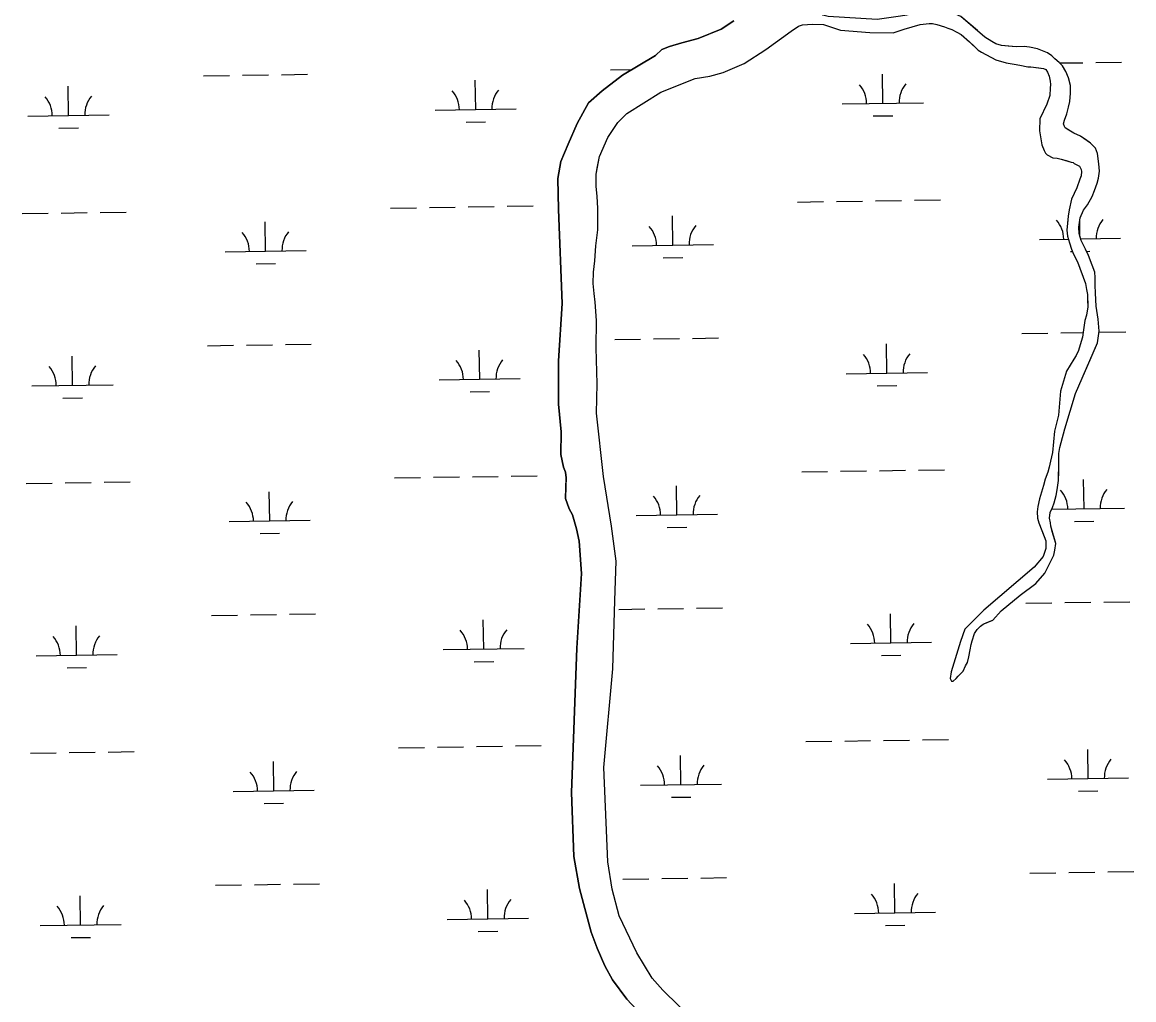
# Model space of a CAD drawing. Extents: x 3807117 to 3845308, y 337856 to 363736.
# Drawn here: x 3834577 to 3835947, y 350775 to 351980 of the extents above; entities that cross this region are included whole.
import ezdxf

# ---------------------------------------------------------------- set-up
doc = ezdxf.new("R2010")
doc.units = 0
doc.layers.add('V-TOPO-SHOR', color=7, linetype='Continuous')
doc.layers.add('V-WETL-SWMP', color=7, linetype='Continuous')

msp = doc.modelspace()

# ---------------------------------------------------------------- linework, layer by layer
at = {"layer": 'V-TOPO-SHOR'}
for points in [[(3835802.3, 351950.3), (3835792.5, 351951.1), (3835784.2, 351951.8), (3835777.5, 351954), (3835772.4, 351956.7), (3835763.7, 351962.1), (3835754.6, 351970.1), (3835734.2, 351987.7), (3835724, 351992.1), (3835708.5, 351996.7), (3835694, 351996), (3835680.9, 351992.6), (3835667.8, 351989.3), (3835660, 351987.9), (3835630.9, 351984), (3835570.8, 351987.5), (3835564.1, 351989.2), (3835556.4, 351994.6), (3835552.4, 352001.4)], [(3835454.2, 351982.1), (3835438.6, 351971.9), (3835410.3, 351960.4), (3835390.1, 351955.1), (3835375.2, 351950.7), (3835365.5, 351946.7), (3835358, 351939.4), (3835317.2, 351915), (3835291.9, 351896), (3835275.1, 351881.1), (3835261.3, 351855.5), (3835250.1, 351830.3), (3835241.1, 351808.9), (3835237.4, 351787.8), (3835238.1, 351749.7)], [(3835406.9, 351910.9), (3835424.6, 351914.1), (3835441.3, 351918.4), (3835467, 351929.7), (3835493.8, 351946.7), (3835525, 351969.4), (3835534, 351975.4)], [(3835534, 351975.4), (3835538.9, 351977.3), (3835551.4, 351978.1), (3835564.8, 351977.7), (3835585.9, 351970.5), (3835622.2, 351967.6), (3835650.7, 351967.4), (3835664.3, 351971.8), (3835684.2, 351977.5), (3835695.1, 351978.8), (3835699.2, 351978.7), (3835704.4, 351977.6), (3835710.1, 351975.9), (3835714.2, 351974.7), (3835718.3, 351973.1), (3835722.9, 351971.4), (3835729.1, 351968.1), (3835734.7, 351965.4), (3835744.9, 351956.4), (3835750.5, 351951), (3835755.6, 351946.2), (3835759.6, 351943.6), (3835777.1, 351934.3), (3835789.9, 351930.4), (3835799.8, 351928.6), (3835807, 351927.4), (3835816.8, 351925.6), (3835820.4, 351925.5), (3835830.3, 351924.2), (3835836, 351923.6), (3835839, 351922), (3835841, 351918.8), (3835843, 351914.1), (3835844.4, 351907.8), (3835844.8, 351903.7), (3835844.2, 351899), (3835844, 351890.2), (3835840.1, 351879.4), (3835831.4, 351861.4), (3835831, 351846.4), (3835834.2, 351829.2), (3835836.7, 351822.4), (3835838.7, 351819.2), (3835840.7, 351817.1), (3835847.4, 351813.3), (3835853, 351812.7), (3835857.7, 351811.5), (3835863.9, 351809.8), (3835870.1, 351808.1), (3835872.6, 351807.5), (3835873.7, 351806.5), (3835880.3, 351803.2), (3835882.3, 351799), (3835882.8, 351796.4), (3835882.6, 351791.2), (3835881, 351787.1), (3835877.1, 351776.3), (3835870.5, 351762.4), (3835867.6, 351749), (3835866.4, 351741.3), (3835865.7, 351732.4), (3835865, 351724.2), (3835865.8, 351716.9), (3835868.2, 351708.5), (3835870.6, 351700.7), (3835873.1, 351694.4), (3835878, 351684.9), (3835887.8, 351658.2), (3835889.2, 351650.9), (3835890.1, 351644.7), (3835890.4, 351637.9), (3835890.7, 351629.6), (3835888.9, 351619.3), (3835887.2, 351612.6), (3835885.4, 351601.2), (3835884.1, 351592.4), (3835881.3, 351582.6), (3835879.1, 351575.9), (3835876.3, 351569.8), (3835873.6, 351565.2), (3835864.5, 351550.4), (3835857.1, 351525.6), (3835854.4, 351496.1), (3835849.7, 351476.5), (3835848.4, 351463), (3835847, 351450.1), (3835844.7, 351439.3), (3835843, 351432), (3835841.3, 351425.9), (3835838, 351417.1), (3835836.2, 351409.4), (3835831.2, 351392.9), (3835828.9, 351383.6), (3835828.2, 351376.9), (3835828.5, 351369.1), (3835830.5, 351363.3), (3835834.8, 351351.8), (3835838.8, 351341.3), (3835839, 351331.5), (3835835.7, 351321.7), (3835824.5, 351308.5)], [(3835824.5, 351308.5), (3835762.5, 351255.5), (3835739.1, 351232.1), (3835733.6, 351217.2), (3835722.3, 351179.6), (3835721.1, 351171.3), (3835722.6, 351168.2), (3835724.6, 351168.1), (3835728.3, 351171.2), (3835731, 351174.2), (3835736.9, 351180.3), (3835740.1, 351187), (3835742.3, 351191.1), (3835744, 351198.3), (3835745.8, 351206.6), (3835747, 351213.3), (3835748.1, 351217.9), (3835750.9, 351226.7), (3835754.2, 351231.8), (3835758.4, 351235.8), (3835761.6, 351238.4), (3835766.3, 351240.3), (3835773.6, 351243.3), (3835783.8, 351255), (3835807.1, 351274.1), (3835826.6, 351288.7), (3835837.8, 351301.4), (3835843.8, 351313.7), (3835848.7, 351323.5), (3835849.9, 351329.7), (3835851.1, 351337.9), (3835846.8, 351352.6), (3835844.9, 351359.4), (3835844.5, 351363.5), (3835843.6, 351369.2), (3835844.2, 351376), (3835847, 351382.1), (3835849.2, 351387.8), (3835851.5, 351397.1), (3835852.7, 351403.8), (3835854.5, 351415.7), (3835854.8, 351426.1), (3835855, 351437.5), (3835854.8, 351448.9), (3835856, 351456.1), (3835857.7, 351462.3), (3835862.3, 351479.3), (3835875.7, 351522.6), (3835895, 351567.3), (3835902.7, 351585.2), (3835904.6, 351599.7), (3835903.3, 351614.3), (3835901.1, 351630.4), (3835900, 351646.5), (3835899.7, 351656.4), (3835899.9, 351665.7), (3835899.5, 351672.5), (3835896.1, 351680.9), (3835891.7, 351692.9), (3835887.8, 351700.8), (3835882.3, 351711.3), (3835879.9, 351720.2), (3835879.6, 351728), (3835881.4, 351739.3), (3835885.3, 351748.6), (3835890.1, 351755.2), (3835896, 351765.5), (3835898.8, 351773.2), (3835902.1, 351781.9), (3835903.8, 351788.1), (3835905.1, 351796.9), (3835904.3, 351805.7), (3835902.5, 351818.7), (3835900, 351825), (3835894, 351831.4), (3835887.8, 351835.7), (3835881.7, 351840), (3835873.5, 351843.8), (3835869.4, 351846), (3835865.3, 351848.7), (3835862.8, 351850.3), (3835861.8, 351851.9), (3835860.8, 351855), (3835861.9, 351859.7), (3835864.7, 351867.4), (3835867, 351875.6), (3835868.7, 351882.8), (3835869.5, 351893.2), (3835869.2, 351902.6), (3835866.8, 351912), (3835863.4, 351919.8), (3835859.4, 351926.7), (3835855.3, 351930.9), (3835850.2, 351935.2), (3835846.2, 351938.9), (3835841.1, 351942.7), (3835834.9, 351945.4), (3835828.7, 351947.6), (3835818.9, 351949.9), (3835812.2, 351950.6), (3835802.3, 351950.3)], [(3835406.3, 350748.5), (3835367, 350787), (3835353.7, 350801.9), (3835334.9, 350833), (3835313.2, 350879), (3835304.5, 350911.5), (3835298.9, 350945.5), (3835294.3, 351061.5), (3835305.1, 351183.5), (3835307.6, 351267.6), (3835309.3, 351316.2), (3835303.5, 351359.2), (3835293.8, 351420.3), (3835285.1, 351498.3), (3835285.9, 351534.8), (3835284.9, 351579.2), (3835285.1, 351612.6), (3835283.6, 351635.3), (3835282.2, 351646), (3835280.9, 351658.2), (3835281.3, 351672.4), (3835283.2, 351686.2), (3835284.1, 351704.7), (3835286.7, 351724.7), (3835286.8, 351751.2), (3835286.1, 351765.5), (3835284.8, 351778.2), (3835284.6, 351793), (3835286.5, 351802.5), (3835288.9, 351815.1), (3835298.9, 351838.2), (3835311.6, 351856.9), (3835322.4, 351867.8), (3835364.3, 351894.3), (3835406.9, 351910.9)], [(3835238.1, 351749.7), (3835242.8, 351633.7), (3835238.4, 351562.9), (3835238.2, 351509.4), (3835241.7, 351475.5), (3835241, 351447.5), (3835244.3, 351432), (3835246.8, 351425.6), (3835247.7, 351418.7), (3835247.5, 351408.1), (3835247.1, 351393.3), (3835251.6, 351380.5), (3835255.6, 351373), (3835258.1, 351364.5), (3835260.5, 351356), (3835263.9, 351340.6), (3835266.6, 351300.8), (3835260.7, 351208.9), (3835254.4, 351030.7), (3835257.3, 350951.8), (3835264.3, 350912.5), (3835278.4, 350858.7), (3835285.8, 350838.9), (3835295.4, 350817), (3835305, 350799.9), (3835322.4, 350776.2), (3835397.8, 350695.5)]]:
    msp.add_lwpolyline(points, dxfattribs=at)
at = {"layer": 'V-WETL-SWMP'}
for p, q in [((3835438.6, 351971.9), (3835454.2, 351982.1)), ((3835390.1, 351955.1), (3835410.3, 351960.4)), ((3835410.3, 351960.4), (3835438.6, 351971.9)), ((3835358, 351939.4), (3835365.5, 351946.7)), ((3835365.5, 351946.7), (3835375.2, 351950.7)), ((3835375.2, 351950.7), (3835390.1, 351955.1)), ((3835317.2, 351915), (3835358, 351939.4)), ((3835302.5, 351921.9), (3835329.4, 351922.3)), ((3835856, 351930.2), (3835884.4, 351930.6)), ((3835900.4, 351930.9), (3835932.4, 351931.3)), ((3834800.7, 351914.4), (3834832.7, 351914.9)), ((3834848.7, 351915.1), (3834880.7, 351915.6)), ((3834896.7, 351915.8), (3834928.7, 351916.3)), ((3835136.2, 351873), (3835135.6, 351909)), ((3835291.9, 351896), (3835317.2, 351915)), ((3835638, 351880.5), (3835637.5, 351916.5)), ((3834634.3, 351865.5), (3834633.8, 351901.5)), ((3835275.1, 351881.1), (3835291.9, 351896)), ((3835261.3, 351855.5), (3835275.1, 351881.1)), ((3835588, 351879.7), (3835688, 351881.2)), ((3834584.3, 351864.7), (3834684.3, 351866.2)), ((3835086.2, 351872.2), (3835186.2, 351873.7)), ((3835626.3, 351864.9), (3835650.3, 351865.2)), ((3835124.4, 351857.4), (3835148.4, 351857.7)), ((3835250.1, 351830.3), (3835261.3, 351855.5)), ((3834622.6, 351849.9), (3834646.6, 351850.2)), ((3835241.1, 351808.9), (3835250.1, 351830.3)), ((3835237.4, 351787.8), (3835241.1, 351808.9)), ((3835238.1, 351749.7), (3835237.4, 351787.8)), ((3835533, 351758.8), (3835565, 351759.3)), ((3835581, 351759.6), (3835613, 351760)), ((3835629, 351760.3), (3835661, 351760.8)), ((3835677, 351761), (3835709, 351761.5)), ((3834577.3, 351744.5), (3834609.3, 351745)), ((3834625.3, 351745.2), (3834657.3, 351745.7)), ((3834673.3, 351746), (3834705.3, 351746.4)), ((3835031.1, 351751.3), (3835063.1, 351751.8)), ((3835079.1, 351752), (3835111.1, 351752.5)), ((3835127.1, 351752.8), (3835159.1, 351753.2)), ((3835175.1, 351753.5), (3835207.1, 351754)), ((3835242.8, 351633.7), (3835238.1, 351749.7)), ((3835379.2, 351705.8), (3835378.6, 351741.8)), ((3834877.3, 351698.3), (3834876.8, 351734.3)), ((3835881, 351716.1), (3835880.7, 351735)), ((3835881.8, 351713.3), (3835931, 351714.1)), ((3835329.2, 351705), (3835429.2, 351706.5)), ((3835831, 351712.6), (3835866.9, 351713.1)), ((3834827.3, 351697.5), (3834927.3, 351699)), ((3835367.4, 351690.2), (3835391.4, 351690.5)), ((3835869.3, 351697.7), (3835871.8, 351697.7)), ((3835889.2, 351698), (3835893.3, 351698.1)), ((3834865.6, 351682.7), (3834889.6, 351683)), ((3835238.4, 351562.9), (3835242.8, 351633.7)), ((3835355.5, 351590), (3835387.5, 351590.5)), ((3835403.5, 351590.7), (3835435.5, 351591.2)), ((3835809.4, 351596.8), (3835841.4, 351597.3)), ((3835857.4, 351597.5), (3835884.9, 351597.9)), ((3835905.4, 351598.2), (3835937.4, 351598.7)), ((3834805.7, 351581.7), (3834837.7, 351582.2)), ((3834853.7, 351582.5), (3834885.7, 351582.9)), ((3834901.7, 351583.2), (3834933.6, 351583.7)), ((3835141.2, 351540.3), (3835140.6, 351576.3)), ((3835307.5, 351589.3), (3835339.5, 351589.7)), ((3835643, 351547.9), (3835642.5, 351583.9)), ((3834639.3, 351532.8), (3834638.8, 351568.8)), ((3835238.2, 351509.4), (3835238.4, 351562.9)), ((3835091.2, 351539.6), (3835191.2, 351541.1)), ((3835593, 351547.1), (3835693, 351548.6)), ((3834589.3, 351532.1), (3834689.3, 351533.6)), ((3835129.4, 351524.7), (3835153.4, 351525.1)), ((3835631.2, 351532.2), (3835655.2, 351532.6)), ((3834627.5, 351517.2), (3834651.5, 351517.6)), ((3835241.7, 351475.5), (3835238.2, 351509.4)), ((3835241, 351447.5), (3835241.7, 351475.5)), ((3835244.3, 351432), (3835241, 351447.5)), ((3835246.8, 351425.6), (3835244.3, 351432)), ((3835247.7, 351418.7), (3835246.8, 351425.6)), ((3835538, 351426.2), (3835570, 351426.7)), ((3835586, 351426.9), (3835618, 351427.4)), ((3835634, 351427.6), (3835666, 351428.1)), ((3835682, 351428.4), (3835714, 351428.8)), ((3834582.3, 351411.9), (3834614.3, 351412.4)), ((3834630.3, 351412.6), (3834662.3, 351413.1)), ((3834678.3, 351413.3), (3834710.3, 351413.8)), ((3835036.1, 351418.7), (3835068.1, 351419.2)), ((3835084.1, 351419.4), (3835116.1, 351419.9)), ((3835132.1, 351420.1), (3835164.1, 351420.6)), ((3835180.1, 351420.8), (3835212.1, 351421.3)), ((3835247.1, 351393.3), (3835247.7, 351418.7)), ((3835886, 351380.7), (3835885.5, 351416.7)), ((3834882.3, 351365.6), (3834881.8, 351401.6)), ((3835384.2, 351373.1), (3835383.6, 351409.1)), ((3835251.6, 351380.5), (3835247.1, 351393.3)), ((3835255.6, 351373), (3835251.6, 351380.5)), ((3835260.5, 351356), (3835255.6, 351373)), ((3835334.2, 351372.4), (3835434.2, 351373.9)), ((3835846.1, 351380.1), (3835936, 351381.4)), ((3834832.3, 351364.9), (3834932.3, 351366.4)), ((3835372.4, 351357.5), (3835396.4, 351357.9)), ((3835874.3, 351365.1), (3835898.2, 351365.4)), ((3834870.5, 351350), (3834894.5, 351350.4)), ((3835263.9, 351340.6), (3835260.5, 351356)), ((3835266.6, 351300.8), (3835263.9, 351340.6)), ((3835260.7, 351208.9), (3835266.6, 351300.8)), ((3835814.3, 351264.1), (3835846.3, 351264.6)), ((3835862.3, 351264.9), (3835894.3, 351265.3)), ((3835910.3, 351265.6), (3835942.3, 351266.1)), ((3834810.6, 351249.1), (3834842.6, 351249.6)), ((3834858.6, 351249.8), (3834890.6, 351250.3)), ((3834906.6, 351250.6), (3834938.6, 351251)), ((3835312.5, 351256.6), (3835344.5, 351257.1)), ((3835360.5, 351257.3), (3835392.5, 351257.8)), ((3835408.5, 351258.1), (3835440.5, 351258.5)), ((3835648, 351215.2), (3835647.5, 351251.2)), ((3834644.3, 351200.2), (3834643.8, 351236.2)), ((3835146.1, 351207.7), (3835145.6, 351243.7)), ((3835096.2, 351207), (3835196.1, 351208.5)), ((3835254.4, 351030.7), (3835260.7, 351208.9)), ((3835598, 351214.5), (3835698, 351216)), ((3834594.3, 351199.4), (3834694.3, 351200.9)), ((3835636.2, 351199.6), (3835660.2, 351200)), ((3834632.5, 351184.6), (3834656.5, 351184.9)), ((3835134.4, 351192.1), (3835158.4, 351192.5)), ((3835041.1, 351086), (3835073.1, 351086.5)), ((3835089.1, 351086.8), (3835121.1, 351087.2)), ((3835137.1, 351087.5), (3835169.1, 351088)), ((3835185.1, 351088.2), (3835217.1, 351088.7)), ((3835543, 351093.6), (3835575, 351094)), ((3835591, 351094.3), (3835623, 351094.8)), ((3835639, 351095), (3835671, 351095.5)), ((3835686.9, 351095.7), (3835718.9, 351096.2)), ((3835891, 351048), (3835890.5, 351084)), ((3834587.3, 351079.2), (3834619.3, 351079.7)), ((3834635.3, 351080), (3834667.2, 351080.4)), ((3834683.2, 351080.7), (3834715.2, 351081.2)), ((3835389.2, 351040.5), (3835388.6, 351076.5)), ((3834887.3, 351033), (3834886.8, 351069)), ((3835841, 351047.3), (3835941, 351048.8)), ((3834837.3, 351032.2), (3834937.3, 351033.7)), ((3835257.3, 350951.8), (3835254.4, 351030.7)), ((3835339.2, 351039.8), (3835439.1, 351041.3)), ((3835879.2, 351032.4), (3835903.2, 351032.8)), ((3834875.5, 351017.4), (3834899.5, 351017.7)), ((3835377.4, 351024.9), (3835401.4, 351025.3)), ((3835264.3, 350912.5), (3835257.3, 350951.8)), ((3835867.3, 350932.2), (3835899.3, 350932.7)), ((3835915.3, 350932.9), (3835947.3, 350933.4)), ((3835317.5, 350924), (3835349.5, 350924.5)), ((3835365.5, 350924.7), (3835397.5, 350925.2)), ((3835413.5, 350925.4), (3835445.5, 350925.9)), ((3835819.3, 350931.5), (3835851.3, 350932)), ((3834815.6, 350916.5), (3834847.6, 350917)), ((3834863.6, 350917.2), (3834895.6, 350917.7)), ((3834911.6, 350917.9), (3834943.6, 350918.4)), ((3835151.1, 350875.1), (3835150.6, 350911.1)), ((3835278.4, 350858.7), (3835264.3, 350912.5)), ((3835653, 350882.6), (3835652.4, 350918.6)), ((3834649.3, 350867.5), (3834648.7, 350903.5)), ((3835603, 350881.8), (3835703, 350883.3)), ((3834599.3, 350866.8), (3834699.3, 350868.3)), ((3835101.1, 350874.3), (3835201.1, 350875.8)), ((3835641.2, 350867), (3835665.2, 350867.3)), ((3834637.5, 350851.9), (3834661.5, 350852.3)), ((3835139.4, 350859.5), (3835163.4, 350859.8)), ((3835285.8, 350838.9), (3835278.4, 350858.7)), ((3835295.4, 350817), (3835285.8, 350838.9)), ((3835305, 350799.9), (3835295.4, 350817)), ((3835322.4, 350776.2), (3835305, 350799.9)), ((3835397.8, 350695.5), (3835322.4, 350776.2))]:
    msp.add_line(p, q, dxfattribs=at)
for points in [[(3835901.1, 351630.4), (3835900, 351646.5), (3835899.7, 351656.4), (3835899.9, 351665.7), (3835899.5, 351672.5), (3835896.1, 351680.9), (3835891.7, 351692.9), (3835887.8, 351700.8), (3835882.3, 351711.3), (3835879.9, 351720.2), (3835879.6, 351728), (3835881.4, 351739.3), (3835885.3, 351748.6), (3835890.1, 351755.2), (3835896, 351765.5), (3835898.8, 351773.2), (3835902.1, 351781.9), (3835903.8, 351788.1), (3835905.1, 351796.9), (3835904.3, 351805.7), (3835902.5, 351818.7), (3835900, 351825), (3835894, 351831.4), (3835881.7, 351840), (3835873.5, 351843.8), (3835869.4, 351846), (3835862.8, 351850.3), (3835861.8, 351851.9), (3835860.8, 351855), (3835861.9, 351859.7), (3835864.7, 351867.4), (3835867, 351875.6), (3835868.7, 351882.8), (3835869.5, 351893.2), (3835869.2, 351902.6), (3835866.8, 351912), (3835863.4, 351919.8), (3835859.4, 351926.7), (3835855.3, 351930.9), (3835850.2, 351935.2), (3835846.2, 351938.9), (3835841.1, 351942.7), (3835834.9, 351945.4), (3835828.7, 351947.6), (3835818.9, 351949.9), (3835812.2, 351950.6), (3835802.4, 351950.3), (3835784.2, 351951.8), (3835777.5, 351954), (3835772.4, 351956.7), (3835763.7, 351962.1), (3835734.2, 351987.7)], [(3835406.3, 350748.5), (3835367, 350787), (3835353.7, 350801.9), (3835334.9, 350833), (3835313.2, 350879), (3835304.5, 350911.5), (3835298.9, 350945.5), (3835294.3, 351061.5), (3835305.1, 351183.5), (3835307.6, 351267.6), (3835309.3, 351316.2), (3835303.5, 351359.2), (3835293.8, 351420.3), (3835285.1, 351498.3), (3835285.9, 351534.8), (3835284.9, 351579.2), (3835285.1, 351612.6), (3835283.6, 351635.3), (3835282.2, 351646), (3835280.9, 351658.2), (3835281.3, 351672.4), (3835283.2, 351686.2), (3835284.1, 351704.7), (3835286.7, 351724.7), (3835286.8, 351751.2), (3835286.1, 351765.5), (3835284.8, 351778.2), (3835284.6, 351793), (3835288.9, 351815.1), (3835298.9, 351838.2), (3835311.6, 351856.9), (3835322.4, 351867.8), (3835364.3, 351894.3), (3835406.9, 351910.9), (3835424.6, 351914.1), (3835441.3, 351918.4), (3835467, 351929.7), (3835493.8, 351946.7), (3835525, 351969.4), (3835534, 351975.4), (3835538.9, 351977.3), (3835551.4, 351978.1), (3835564.8, 351977.7), (3835585.9, 351970.5), (3835622.2, 351967.6), (3835650.7, 351967.4), (3835664.3, 351971.8), (3835684.2, 351977.5), (3835695.1, 351978.8), (3835699.2, 351978.7), (3835704.4, 351977.5), (3835714.2, 351974.7), (3835718.3, 351973.1), (3835722.9, 351971.4), (3835729.1, 351968.1), (3835734.7, 351965.4), (3835744.9, 351956.4), (3835755.6, 351946.2), (3835759.6, 351943.6), (3835777.1, 351934.3), (3835789.9, 351930.4), (3835799.8, 351928.6), (3835807, 351927.4), (3835816.8, 351925.6), (3835820.4, 351925.5), (3835836, 351923.6), (3835839, 351922), (3835841, 351918.8), (3835843, 351914.1), (3835844.4, 351907.8), (3835844.8, 351903.7), (3835844.2, 351899), (3835844, 351890.2), (3835840.1, 351879.4), (3835831.4, 351861.4), (3835831, 351846.4), (3835834.2, 351829.2), (3835836.7, 351822.4), (3835838.7, 351819.2)], [(3835838.7, 351819.2), (3835840.7, 351817.1), (3835847.4, 351813.3), (3835853, 351812.7), (3835857.7, 351811.5), (3835870.1, 351808.1), (3835872.6, 351807.5), (3835873.7, 351806.5), (3835880.3, 351803.2), (3835882.3, 351799), (3835882.8, 351796.4), (3835882.6, 351791.2), (3835881, 351787.1), (3835877.1, 351776.3), (3835870.5, 351762.4), (3835867.6, 351749), (3835866.4, 351741.3), (3835865, 351724.2), (3835865.8, 351716.9), (3835868.2, 351708.5), (3835870.6, 351700.7), (3835873.1, 351694.4), (3835878, 351684.9), (3835887.8, 351658.2), (3835889.2, 351650.9), (3835890.1, 351644.7), (3835890.7, 351629.6), (3835888.9, 351619.3), (3835887.2, 351612.6), (3835885.4, 351601.2), (3835884.1, 351592.4), (3835881.3, 351582.6), (3835879.1, 351575.9), (3835876.3, 351569.8), (3835873.6, 351565.2), (3835864.5, 351550.4), (3835857.1, 351525.6), (3835854.4, 351496.1), (3835849.7, 351476.5), (3835847, 351450.1), (3835844.7, 351439.3), (3835843, 351432), (3835841.3, 351425.9), (3835838, 351417.1), (3835836.2, 351409.4), (3835831.2, 351392.9), (3835828.9, 351383.6), (3835828.2, 351376.9), (3835828.5, 351369.1), (3835830.5, 351363.3), (3835838.8, 351341.3), (3835839, 351331.5), (3835835.7, 351321.7), (3835824.5, 351308.5), (3835762.5, 351255.5), (3835739.1, 351232.1), (3835733.6, 351217.2), (3835722.3, 351179.6), (3835721.1, 351171.3), (3835722.6, 351168.2), (3835724.6, 351168.1), (3835728.3, 351171.2), (3835731, 351174.2), (3835736.9, 351180.3), (3835740.1, 351187), (3835742.3, 351191.1), (3835744, 351198.3), (3835745.8, 351206.6), (3835747, 351213.3), (3835748.1, 351217.9), (3835750.9, 351226.7), (3835754.2, 351231.8), (3835758.4, 351235.8), (3835761.6, 351238.4), (3835773.6, 351243.3), (3835783.8, 351255), (3835807.1, 351274.1), (3835826.6, 351288.7), (3835837.8, 351301.4), (3835843.8, 351313.7), (3835848.7, 351323.5), (3835849.9, 351329.7), (3835851.1, 351337.9), (3835844.9, 351359.4), (3835844.5, 351363.5), (3835843.6, 351369.2), (3835844.2, 351376), (3835847, 351382.1), (3835849.2, 351387.8), (3835851.5, 351397.1), (3835852.7, 351403.8), (3835854.5, 351415.7), (3835855, 351437.5), (3835854.8, 351448.9), (3835856, 351456.1), (3835862.3, 351479.3), (3835875.7, 351522.6), (3835902.7, 351585.2), (3835904.6, 351599.7), (3835903.3, 351614.3), (3835901.1, 351630.4)]]:
    msp.add_lwpolyline(points, dxfattribs=at)
for centre, start, end in [((3835080.9, 351872.6), 0.0865, 41.6302), ((3835191.4, 351874.3), 140.0865, 181.6302), ((3835582.8, 351880.1), 0.0865, 41.6302), ((3835693.3, 351881.8), 140.0865, 181.6302), ((3834579.1, 351865.1), 0.0865, 41.6302), ((3834689.6, 351866.8), 140.0865, 181.6302), ((3835323.9, 351705.4), 0.0865, 41.6302), ((3835434.4, 351707.1), 140.0865, 181.6302), ((3835825.8, 351713), 0.0865, 41.6302), ((3835936.3, 351714.6), 140.0865, 181.6302), ((3834822.1, 351697.9), 0.0865, 41.6302), ((3834932.6, 351699.6), 140.0865, 181.6302), ((3835085.9, 351540), 0.0865, 41.6302), ((3835196.4, 351541.6), 140.0865, 181.6302), ((3835587.8, 351547.5), 0.0865, 41.6302), ((3835698.2, 351549.2), 140.0865, 181.6302), ((3834584.1, 351532.5), 0.0865, 41.6302), ((3834694.5, 351534.1), 140.0865, 181.6302), ((3835830.8, 351380.3), 0.0865, 41.6302), ((3835941.2, 351382), 140.0865, 181.6302), ((3834827.1, 351365.3), 0.0865, 41.6302), ((3834937.5, 351366.9), 140.0865, 181.6302), ((3835328.9, 351372.8), 0.0865, 41.6302), ((3835439.4, 351374.5), 140.0865, 181.6302), ((3835592.8, 351214.9), 0.0865, 41.6302), ((3835703.2, 351216.5), 140.0865, 181.6302), ((3834589.1, 351199.8), 0.0865, 41.6302), ((3834699.5, 351201.5), 140.0865, 181.6302), ((3835090.9, 351207.4), 0.0865, 41.6302), ((3835201.4, 351209), 140.0865, 181.6302), ((3835835.8, 351047.7), 0.0865, 41.6302), ((3835946.2, 351049.3), 140.0865, 181.6302), ((3834832.1, 351032.6), 0.0865, 41.6302), ((3834942.5, 351034.3), 140.0865, 181.6302), ((3835333.9, 351040.2), 0.0865, 41.6302), ((3835444.4, 351041.8), 140.0865, 181.6302), ((3835597.7, 350882.2), 0.0865, 41.6302), ((3835708.2, 350883.9), 140.0865, 181.6302), ((3834704.5, 350868.8), 140.0865, 181.6302), ((3835095.9, 350874.7), 0.0865, 41.6302), ((3835206.4, 350876.4), 140.0865, 181.6302), ((3834594, 350867.2), 0.0865, 41.6302)]:
    msp.add_arc(centre, 35.2, start, end, dxfattribs=at)

doc.saveas('drawing.dxf')
